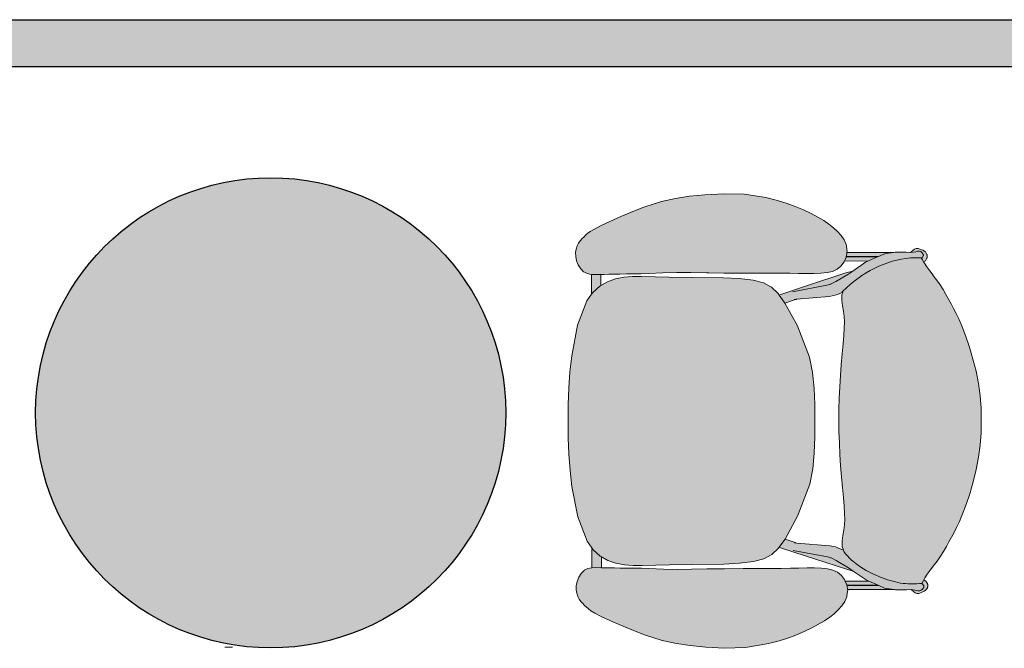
# Model space of a CAD drawing. Header units: millimetres. Extents: x 31882 to 271790, y -35693 to 24917.
# Tile 424 of 524: x 154269 to 155865, y 21753 to 22772. Entities that reach past the tile are written whole.
import ezdxf

# ---------------------------------------------------------------- set-up
doc = ezdxf.new("R2010")
doc.units = ezdxf.units.MM
doc.header["$MEASUREMENT"] = 0
doc.layers.add('0-MSC-MCP', color=3, linetype='Continuous')
doc.layers.add('06_Furniture', color=14, linetype='Continuous')
doc.layers.add('03 Partition', color=7, linetype='Continuous', lineweight=25, true_color=0x2776bb)
for name, color, linetype, lineweight in [('08_Hatch', 140, 'Continuous', 9), ('A - TEXT', 7, 'Continuous', 13), ('Furniture', 14, 'Continuous', 9)]:
    doc.layers.add(name, color=color, linetype=linetype, lineweight=lineweight)

# ---------------------------------------------------------------- blocks, each defined once
blk = doc.blocks.new('Chieftain Chair pl')
at = {"layer": 'Furniture'}
h = blk.add_hatch(color=255, dxfattribs=at)
h.dxf.hatch_style = 1
edge = h.paths.add_edge_path()
edge.add_spline(control_points=[(51.457, 17.242), (52.226, 18.008), (53.5, 19.747), (54.172, 21.948), (54.225, 23.28), (54.214, 23.58), (54.208, 23.763)], knot_values=[0, 0, 0, 0, 3.256951, 6.354725, 6.706975, 7.254861, 7.254861, 7.254861, 7.254861], degree=3, periodic=0)
edge.add_line((54.208, 23.761), (54.053, 23.851))
edge.add_line((54.053, 23.851), (53.883, 23.945))
edge.add_line((53.883, 23.945), (53.775, 24.004))
edge.add_line((53.775, 24.004), (53.461, 24.198))
edge.add_line((53.461, 24.198), (53.126, 24.443))
edge.add_line((53.126, 24.443), (52.764, 24.72))
edge.add_line((52.764, 24.72), (52.655, 24.8))
edge.add_line((52.655, 24.8), (52.377, 25.012))
edge.add_line((52.377, 25.012), (51.975, 25.3))
edge.add_line((51.975, 25.3), (51.577, 25.557))
edge.add_line((51.577, 25.557), (51.183, 25.79))
edge.add_line((51.183, 25.79), (50.792, 26.006))
edge.add_line((50.792, 26.006), (50.405, 26.215))
edge.add_line((50.405, 26.215), (50.02, 26.424))
edge.add_line((50.02, 26.424), (49.598, 26.641))
edge.add_line((49.598, 26.641), (49.098, 26.875))
edge.add_line((49.098, 26.875), (48.478, 27.135))
edge.add_line((48.478, 27.135), (47.697, 27.428))
edge.add_line((47.697, 27.428), (46.797, 27.732))
edge.add_line((46.797, 27.732), (45.816, 28.023))
edge.add_line((45.816, 28.023), (44.796, 28.276))
edge.add_line((44.796, 28.276), (43.777, 28.468))
edge.add_line((43.777, 28.468), (42.758, 28.602))
edge.add_line((42.758, 28.602), (41.74, 28.68))
edge.add_line((41.74, 28.68), (40.721, 28.705))
edge.add_line((40.721, 28.705), (39.703, 28.68))
edge.add_line((39.703, 28.68), (38.684, 28.602))
edge.add_line((38.684, 28.602), (37.665, 28.468))
edge.add_line((37.665, 28.468), (36.646, 28.276))
edge.add_line((36.646, 28.276), (35.626, 28.023))
edge.add_line((35.626, 28.023), (34.646, 27.732))
edge.add_line((34.646, 27.732), (33.745, 27.428))
edge.add_line((33.745, 27.428), (32.965, 27.135))
edge.add_line((32.965, 27.135), (32.345, 26.875))
edge.add_line((32.345, 26.875), (31.844, 26.641))
edge.add_line((31.844, 26.641), (31.422, 26.424))
edge.add_line((31.422, 26.424), (31.038, 26.215))
edge.add_line((31.038, 26.215), (30.65, 26.006))
edge.add_line((30.65, 26.006), (30.259, 25.79))
edge.add_line((30.259, 25.79), (29.865, 25.557))
edge.add_line((29.865, 25.557), (29.467, 25.3))
edge.add_line((29.467, 25.3), (29.065, 25.012))
edge.add_line((29.065, 25.012), (28.787, 24.8))
edge.add_line((28.787, 24.8), (28.678, 24.72))
edge.add_line((28.678, 24.72), (28.316, 24.443))
edge.add_line((28.316, 24.443), (27.981, 24.198))
edge.add_line((27.981, 24.198), (27.667, 24.004))
edge.add_line((27.667, 24.004), (27.508, 23.917))
edge.add_line((27.508, 23.917), (27.389, 23.851))
edge.add_line((27.389, 23.851), (27.202, 23.744))
edge.add_spline(control_points=[(27.202, 23.742), (27.191, 23.476), (27.168, 22.965), (27.191, 22.451), (27.219, 22.208)], knot_values=[0, 0, 0, 0, 0.799978, 1.535578, 1.535578, 1.535578, 1.535578], degree=3, periodic=0)
edge.add_spline(control_points=[(27.219, 22.208), (27.219, 22.208), (27.287, 21.617), (27.823, 19.804), (28.843, 18.037), (29.867, 17.276)], knot_values=[1.535578, 1.535578, 1.535578, 1.535578, 2.429825, 3.324073, 7.205889, 7.205889, 7.205889, 7.205889], degree=3, periodic=0)
edge.add_line((29.867, 17.276), (29.969, 17.247))
edge.add_line((29.969, 17.247), (29.97, 17.245))
edge.add_line((29.97, 17.245), (30.294, 17.153))
edge.add_line((30.294, 17.153), (30.744, 17.149))
edge.add_line((30.744, 17.149), (31.195, 17.215))
edge.add_line((31.195, 17.215), (31.64, 17.298))
edge.add_line((31.64, 17.298), (32.072, 17.346))
edge.add_line((32.072, 17.346), (32.525, 17.361))
edge.add_line((32.525, 17.361), (33.034, 17.348))
edge.add_line((33.034, 17.348), (33.62, 17.31))
edge.add_line((33.62, 17.31), (34.341, 17.251))
edge.add_line((34.341, 17.251), (34.357, 17.249))
edge.add_line((34.357, 17.249), (35.177, 17.176))
edge.add_line((35.177, 17.176), (36.062, 17.099))
edge.add_line((36.062, 17.099), (36.984, 17.028))
edge.add_line((36.984, 17.028), (37.912, 16.971))
edge.add_line((37.912, 16.971), (38.846, 16.929))
edge.add_line((38.846, 16.929), (39.795, 16.897))
edge.add_line((39.795, 16.897), (40.721, 16.885))
edge.add_line((40.721, 16.885), (41.647, 16.897))
edge.add_line((41.647, 16.897), (42.597, 16.929))
edge.add_line((42.597, 16.929), (43.53, 16.971))
edge.add_line((43.53, 16.971), (44.459, 17.028))
edge.add_line((44.459, 17.028), (45.38, 17.099))
edge.add_line((45.38, 17.099), (46.266, 17.176))
edge.add_line((46.266, 17.176), (47.085, 17.249))
edge.add_line((47.085, 17.249), (47.101, 17.251))
edge.add_line((47.101, 17.251), (47.822, 17.31))
edge.add_line((47.822, 17.31), (48.408, 17.348))
edge.add_line((48.408, 17.348), (48.917, 17.361))
edge.add_line((48.917, 17.361), (49.37, 17.346))
edge.add_line((49.37, 17.346), (49.802, 17.298))
edge.add_line((49.802, 17.298), (50.247, 17.215))
edge.add_line((50.247, 17.215), (50.698, 17.149))
edge.add_line((50.698, 17.149), (51.149, 17.153))
edge.add_line((51.149, 17.153), (51.394, 17.224))
edge.add_line((51.394, 17.224), (51.457, 17.242))
h.paths.add_polyline_path([(52.599, 7.334), (52.536, 8.639), (52.401, 9.787), (52.163, 10.654), (51.797, 11.322), (51.276, 11.87), (51.153, 11.959), (50.573, 12.381), (50.472, 12.436), (48.584, 13.482), (48.501, 13.512), (45.996, 14.467), (44.718, 14.715), (43.405, 14.843), (42.069, 14.888), (40.721, 14.891), (39.374, 14.888), (38.038, 14.843), (36.725, 14.715), (35.446, 14.467), (32.942, 13.512), (32.859, 13.482), (30.87, 12.381), (30.235, 11.92), (30.167, 11.87), (29.645, 11.322), (29.279, 10.654), (29.042, 9.787), (28.906, 8.639), (28.844, 7.334), (28.817, 4.75), (28.784, 2.808), (28.728, 0.54), (28.735, -0.214), (28.791, -0.918), (28.927, -1.613), (28.929, -1.623), (29.161, -2.289), (29.468, -2.827), (29.524, -2.924), (30.045, -3.503), (30.204, -3.618), (30.753, -4.013), (32.774, -4.782), (35.291, -5.261), (36.621, -5.409), (37.974, -5.504), (39.344, -5.555), (40.721, -5.57), (42.099, -5.555), (43.468, -5.504), (44.822, -5.409), (46.151, -5.261), (48.668, -4.782), (50.689, -4.013), (51.238, -3.618), (51.397, -3.503), (51.919, -2.924), (51.974, -2.827), (52.282, -2.289), (52.513, -1.623), (52.515, -1.613), (52.651, -0.918), (52.707, -0.214), (52.715, 0.54), (52.658, 2.808), (52.625, 4.75)])
h.paths.add_polyline_path([(28.503, 13.56), (28.513, 14.235), (28.512, 14.858), (28.493, 15.42), (28.436, 15.934), (28.335, 16.373), (28.16, 16.756), (27.892, 17.084), (27.551, 17.34), (27.41, 17.4), (27.158, 17.508), (27.078, 17.535), (27.044, 17.541), (26.707, 17.592), (26.643, 17.601), (26.539, 17.585), (26.528, 17.584), (26.215, 17.536), (26.122, 17.521), (25.73, 17.351), (25.366, 17.105), (25.037, 16.811), (24.711, 16.475), (24.412, 16.098), (24.126, 15.67), (23.84, 15.18), (23.542, 14.62), (23.24, 13.99), (22.947, 13.296), (22.671, 12.54), (22.422, 11.724), (22.209, 10.868), (21.929, 9.099), (21.878, 7.371), (21.964, 5.815), (22.089, 4.526), (22.257, 3.382), (22.509, 2.209), (22.979, 0.744), (23.343, -0.184), (23.752, -1.158), (24.16, -2.078), (24.521, -2.847), (24.788, -3.367), (24.987, -3.701), (25.142, -3.914), (25.28, -4.067), (25.424, -4.225), (25.586, -4.387), (25.759, -4.535), (25.955, -4.669), (26.188, -4.789), (26.448, -4.878), (26.74, -4.924), (27.062, -4.915), (27.417, -4.838), (27.769, -4.7), (28.085, -4.506), (28.332, -4.262), (28.345, -4.246), (28.49, -3.959), (28.558, -3.639), (28.558, -3.618), (28.573, -3.294), (28.559, -2.827), (28.551, -2.565), (28.541, -2.174), (28.542, -2.172), (28.535, -1.745), (28.528, -1.265), (28.523, -0.718), (28.516, -0.124), (28.505, 0.494), (28.487, 1.116), (28.432, 2.308), (28.398, 3.467), (28.415, 4.643), (28.443, 5.923), (28.444, 6.124), (28.461, 7.375), (28.466, 8.937), (28.465, 10.531), (28.467, 11.32), (28.474, 12.093), (28.488, 12.843)])
edge = h.paths.add_edge_path()
edge.add_spline(control_points=[(29.867, 17.276), (28.843, 18.037), (27.823, 19.804), (27.287, 21.617), (27.219, 22.208), (27.219, 22.208)], knot_values=[1.535578, 1.535578, 1.535578, 1.535578, 5.417395, 6.311642, 7.205889, 7.205889, 7.205889, 7.205889], degree=3, periodic=0)
edge.add_spline(control_points=[(27.219, 22.208), (27.191, 22.451), (27.168, 22.965), (27.191, 23.476), (27.202, 23.742)], knot_values=[0, 0, 0, 0, 0.7356, 1.535578, 1.535578, 1.535578, 1.535578], degree=3, periodic=0)
edge.add_line((27.202, 23.742), (27.201, 23.744))
edge.add_line((27.201, 23.744), (27.158, 23.802))
edge.add_line((27.158, 23.802), (27.144, 23.811))
edge.add_line((27.144, 23.811), (27.014, 23.9))
edge.add_line((27.014, 23.9), (26.991, 23.913))
edge.add_line((26.991, 23.913), (26.967, 23.922))
edge.add_line((26.967, 23.922), (26.939, 23.924))
edge.add_line((26.939, 23.924), (26.912, 23.922))
edge.add_line((26.912, 23.922), (26.888, 23.913))
edge.add_line((26.888, 23.913), (26.865, 23.9))
edge.add_line((26.865, 23.9), (26.839, 23.882))
edge.add_line((26.839, 23.882), (26.721, 23.802))
edge.add_line((26.721, 23.802), (26.645, 23.699))
edge.add_line((26.645, 23.699), (26.604, 23.571))
edge.add_line((26.604, 23.571), (26.604, 23.436))
edge.add_line((26.604, 23.436), (26.706, 22.868))
edge.add_line((26.706, 22.868), (26.695, 22.464))
edge.add_line((26.695, 22.464), (26.695, 22.32))
edge.add_line((26.695, 22.32), (26.694, 21.727))
edge.add_line((26.694, 21.727), (26.694, 21.571))
edge.add_line((26.694, 21.571), (26.707, 21.471))
edge.add_line((26.707, 21.471), (26.789, 20.814))
edge.add_line((26.789, 20.814), (26.835, 20.656))
edge.add_line((26.835, 20.656), (27.044, 20.186))
edge.add_line((27.044, 20.186), (27.073, 20.122))
edge.add_line((27.073, 20.122), (27.41, 19.363))
edge.add_line((27.41, 19.363), (27.519, 19.118))
edge.add_line((27.519, 19.118), (28.239, 18.067))
edge.add_line((28.239, 18.067), (28.403, 17.495))
edge.add_line((28.403, 17.495), (29.513, 14.064))
edge.add_line((29.513, 14.064), (30.169, 12.099))
edge.add_line((30.169, 12.099), (30.235, 11.92))
edge.add_line((30.235, 11.92), (30.87, 12.381))
edge.add_line((30.87, 12.381), (30.912, 12.404))
edge.add_line((30.912, 12.404), (30.63, 13.233))
edge.add_line((30.63, 13.233), (30.581, 13.376))
edge.add_line((30.581, 13.376), (30.581, 13.384))
edge.add_line((30.581, 13.384), (30.347, 16.108))
edge.add_line((30.347, 16.108), (30.246, 16.591))
edge.add_line((30.246, 16.591), (30.188, 16.782))
edge.add_line((30.188, 16.782), (29.97, 17.245))
edge.add_line((29.97, 17.245), (29.968, 17.247))
edge.add_line((29.968, 17.247), (29.867, 17.276))
h.paths.add_polyline_path([(27.41, 19.363), (27.073, 20.122), (27.073, 17.537), (27.158, 17.508), (27.41, 17.4)], flags=17)
h.paths.add_polyline_path([(27.044, 20.186), (26.835, 20.656), (26.789, 20.814), (26.707, 21.471), (26.707, 17.592), (27.044, 17.541)], flags=17)
h.paths.add_polyline_path([(27.395, 24.067), (27.361, 24.102), (27.328, 24.131), (27.296, 24.155), (27.266, 24.175), (27.237, 24.191), (27.209, 24.205), (27.181, 24.217), (27.155, 24.227), (27.129, 24.234), (27.103, 24.24), (27.078, 24.244), (27.053, 24.246), (27.028, 24.247), (27.004, 24.246), (26.979, 24.244), (26.954, 24.24), (26.928, 24.234), (26.902, 24.227), (26.875, 24.217), (26.848, 24.205), (26.82, 24.191), (26.791, 24.175), (26.76, 24.154), (26.728, 24.129), (26.693, 24.098), (26.656, 24.059), (26.616, 24.011), (26.574, 23.953), (26.527, 23.883), (26.44, 23.64), (26.385, 23.49), (26.385, 23.33), (26.44, 23.18), (26.543, 23.057), (26.656, 22.923), (26.702, 22.888), (26.604, 23.436), (26.604, 23.571), (26.645, 23.699), (26.721, 23.802), (26.839, 23.882), (26.878, 23.91), (26.912, 23.922), (26.939, 23.924), (26.967, 23.922), (26.991, 23.913), (27.014, 23.9), (27.144, 23.811), (27.158, 23.802), (27.201, 23.744), (27.389, 23.851), (27.508, 23.917), (27.469, 23.975), (27.431, 24.025)])
h.paths.add_polyline_path([(59.513, 9.099), (59.233, 10.868), (59.021, 11.724), (58.772, 12.54), (58.496, 13.296), (58.202, 13.99), (57.901, 14.62), (57.602, 15.18), (57.317, 15.67), (57.03, 16.098), (56.731, 16.475), (56.405, 16.811), (56.077, 17.105), (55.713, 17.351), (55.32, 17.521), (55.228, 17.536), (54.915, 17.584), (54.799, 17.601), (54.667, 17.581), (54.368, 17.536), (54.284, 17.508), (53.891, 17.34), (53.55, 17.084), (53.283, 16.756), (53.108, 16.373), (53.006, 15.934), (52.949, 15.42), (52.93, 14.858), (52.929, 14.235), (52.939, 13.56), (52.954, 12.843), (52.968, 12.093), (52.975, 11.32), (52.977, 10.531), (52.976, 8.937), (52.981, 7.375), (52.998, 6.124), (52.999, 5.923), (53.028, 4.643), (53.045, 3.467), (53.011, 2.308), (52.955, 1.116), (52.938, 0.494), (52.927, -0.124), (52.92, -0.718), (52.914, -1.265), (52.908, -1.745), (52.9, -2.172), (52.902, -2.174), (52.891, -2.565), (52.883, -2.827), (52.87, -3.294), (52.885, -3.639), (52.952, -3.959), (53.098, -4.246), (53.111, -4.262), (53.357, -4.506), (53.673, -4.7), (54.026, -4.838), (54.38, -4.915), (54.703, -4.924), (54.994, -4.878), (55.254, -4.789), (55.487, -4.669), (55.683, -4.535), (55.856, -4.387), (56.018, -4.225), (56.163, -4.067), (56.3, -3.914), (56.456, -3.701), (56.655, -3.367), (56.922, -2.847), (57.283, -2.078), (57.691, -1.158), (58.1, -0.184), (58.463, 0.744), (58.933, 2.209), (59.185, 3.382), (59.354, 4.526), (59.478, 5.815), (59.564, 7.371)])
h.paths.add_polyline_path([(52.87, -3.294), (52.883, -2.827), (51.974, -2.827), (51.919, -2.924), (51.397, -3.503), (51.238, -3.618), (52.884, -3.618)])
h.paths.add_polyline_path([(29.524, -2.924), (29.468, -2.827), (28.559, -2.827), (28.573, -3.294), (28.558, -3.618), (30.204, -3.618), (30.045, -3.503)])
edge = h.paths.add_edge_path()
edge.add_line((53.854, 19.118), (53.963, 19.363))
edge.add_line((53.963, 19.363), (54.301, 20.122))
edge.add_line((54.301, 20.122), (54.329, 20.186))
edge.add_line((54.329, 20.186), (54.539, 20.656))
edge.add_line((54.539, 20.656), (54.585, 20.814))
edge.add_line((54.585, 20.814), (54.667, 21.471))
edge.add_line((54.667, 21.471), (54.679, 21.571))
edge.add_line((54.679, 21.571), (54.679, 21.727))
edge.add_line((54.679, 21.727), (54.678, 22.32))
edge.add_line((54.678, 22.32), (54.678, 22.464))
edge.add_line((54.678, 22.464), (54.667, 22.885))
edge.add_line((54.667, 22.885), (54.671, 22.888))
edge.add_line((54.671, 22.888), (54.728, 23.308))
edge.add_line((54.728, 23.308), (54.769, 23.436))
edge.add_line((54.769, 23.436), (54.769, 23.571))
edge.add_line((54.769, 23.571), (54.729, 23.699))
edge.add_line((54.729, 23.699), (54.653, 23.802))
edge.add_line((54.653, 23.802), (54.558, 23.866))
edge.add_line((54.558, 23.866), (54.541, 23.877))
edge.add_line((54.541, 23.877), (54.527, 23.887))
edge.add_line((54.527, 23.887), (54.516, 23.894))
edge.add_line((54.516, 23.894), (54.508, 23.9))
edge.add_line((54.508, 23.9), (54.501, 23.904))
edge.add_line((54.501, 23.904), (54.495, 23.907))
edge.add_line((54.495, 23.907), (54.491, 23.91))
edge.add_line((54.491, 23.91), (54.487, 23.912))
edge.add_line((54.487, 23.912), (54.483, 23.913))
edge.add_line((54.483, 23.913), (54.48, 23.915))
edge.add_line((54.48, 23.915), (54.476, 23.916))
edge.add_line((54.476, 23.916), (54.473, 23.917))
edge.add_line((54.473, 23.917), (54.47, 23.918))
edge.add_line((54.47, 23.918), (54.467, 23.919))
edge.add_line((54.467, 23.919), (54.464, 23.92))
edge.add_line((54.464, 23.92), (54.46, 23.921))
edge.add_line((54.46, 23.921), (54.457, 23.921))
edge.add_line((54.457, 23.921), (54.454, 23.922))
edge.add_line((54.454, 23.922), (54.451, 23.922))
edge.add_line((54.451, 23.922), (54.447, 23.923))
edge.add_line((54.447, 23.923), (54.444, 23.923))
edge.add_line((54.444, 23.923), (54.441, 23.923))
edge.add_line((54.441, 23.923), (54.437, 23.923))
edge.add_line((54.437, 23.923), (54.434, 23.923))
edge.add_line((54.434, 23.923), (54.43, 23.923))
edge.add_line((54.43, 23.923), (54.427, 23.923))
edge.add_line((54.427, 23.923), (54.424, 23.923))
edge.add_line((54.424, 23.923), (54.42, 23.923))
edge.add_line((54.42, 23.923), (54.417, 23.922))
edge.add_line((54.417, 23.922), (54.414, 23.922))
edge.add_line((54.414, 23.922), (54.41, 23.921))
edge.add_line((54.41, 23.921), (54.407, 23.921))
edge.add_line((54.407, 23.921), (54.404, 23.92))
edge.add_line((54.404, 23.92), (54.401, 23.919))
edge.add_line((54.401, 23.919), (54.398, 23.918))
edge.add_line((54.398, 23.918), (54.395, 23.917))
edge.add_line((54.395, 23.917), (54.391, 23.916))
edge.add_line((54.391, 23.916), (54.388, 23.915))
edge.add_line((54.388, 23.915), (54.385, 23.913))
edge.add_line((54.385, 23.913), (54.381, 23.912))
edge.add_line((54.381, 23.912), (54.377, 23.91))
edge.add_line((54.377, 23.91), (54.373, 23.907))
edge.add_line((54.373, 23.907), (54.367, 23.904))
edge.add_line((54.367, 23.904), (54.361, 23.9))
edge.add_line((54.361, 23.9), (54.353, 23.895))
edge.add_line((54.353, 23.895), (54.344, 23.889))
edge.add_line((54.344, 23.889), (54.332, 23.88))
edge.add_line((54.332, 23.88), (54.317, 23.87))
edge.add_line((54.317, 23.87), (54.229, 23.812))
edge.add_line((54.229, 23.812), (54.215, 23.802))
edge.add_line((54.215, 23.802), (54.192, 23.77))
edge.add_line((54.192, 23.77), (54.208, 23.763))
edge.add_spline(control_points=[(54.208, 23.763), (54.214, 23.58), (54.225, 23.28), (54.172, 21.948), (53.5, 19.747), (52.226, 18.008), (51.457, 17.242)], knot_values=[0, 0, 0, 0, 0.547886, 0.900137, 3.99791, 7.254861, 7.254861, 7.254861, 7.254861], degree=3, periodic=0)
edge.add_spline(control_points=[(51.457, 17.242), (51.423, 17.208), (51.389, 17.175), (51.355, 17.142)], knot_values=[7.254861, 7.254861, 7.254861, 7.254861, 7.397388, 7.397388, 7.397388, 7.397388], degree=3, periodic=0)
edge.add_line((51.355, 17.142), (51.185, 16.782))
edge.add_line((51.185, 16.782), (51.127, 16.591))
edge.add_line((51.127, 16.591), (51.026, 16.108))
edge.add_line((51.026, 16.108), (50.793, 13.384))
edge.add_line((50.793, 13.384), (50.792, 13.376))
edge.add_line((50.792, 13.376), (50.744, 13.233))
edge.add_line((50.744, 13.233), (50.472, 12.436))
edge.add_line((50.472, 12.436), (50.573, 12.381))
edge.add_line((50.573, 12.381), (51.153, 11.959))
edge.add_line((51.153, 11.959), (51.204, 12.099))
edge.add_line((51.204, 12.099), (51.861, 14.064))
edge.add_line((51.861, 14.064), (52.97, 17.495))
edge.add_line((52.97, 17.495), (53.134, 18.067))
edge.add_line((53.134, 18.067), (53.854, 19.118))
h.paths.add_polyline_path([(54.301, 20.122), (53.963, 19.363), (53.963, 17.371), (54.301, 17.515)], flags=17)
h.paths.add_polyline_path([(54.667, 21.471), (54.585, 20.814), (54.539, 20.656), (54.329, 20.186), (54.329, 17.523), (54.368, 17.536), (54.667, 17.581)], flags=17)
h = blk.add_hatch(color=255, dxfattribs=at)
h.dxf.hatch_style = 1
h.paths.add_polyline_path([(54.533, 23.883), (54.558, 23.866), (54.653, 23.802), (54.729, 23.699), (54.769, 23.571), (54.769, 23.436), (54.728, 23.308), (54.671, 22.888), (54.717, 22.923), (54.831, 23.057), (54.934, 23.18), (54.988, 23.33), (54.988, 23.49), (54.934, 23.64), (54.846, 23.883), (54.717, 24.085), (54.655, 24.129), (54.599, 24.165), (54.549, 24.192), (54.503, 24.212), (54.46, 24.225), (54.42, 24.234), (54.382, 24.238), (54.345, 24.239), (54.308, 24.238), (54.27, 24.234), (54.23, 24.225), (54.187, 24.212), (54.141, 24.192), (54.09, 24.165), (54.035, 24.129), (53.973, 24.085), (53.883, 23.945), (54.053, 23.851), (54.192, 23.77), (54.215, 23.802), (54.229, 23.812), (54.317, 23.87), (54.345, 23.89), (54.372, 23.907), (54.396, 23.918), (54.42, 23.923), (54.446, 23.924), (54.47, 23.919), (54.492, 23.909), (54.511, 23.898)])
for p, q in [((37.665, 28.468), (38.684, 28.602)), ((38.684, 28.602), (39.703, 28.68)), ((39.703, 28.68), (40.721, 28.705)), ((40.721, 28.705), (41.74, 28.68)), ((41.74, 28.68), (42.758, 28.602)), ((42.758, 28.602), (43.777, 28.468)), ((34.646, 27.732), (35.626, 28.023)), ((35.626, 28.023), (36.646, 28.276)), ((36.646, 28.276), (37.665, 28.468)), ((43.777, 28.468), (44.796, 28.276)), ((44.796, 28.276), (45.816, 28.023)), ((45.816, 28.023), (46.797, 27.732)), ((32.345, 26.875), (32.965, 27.135)), ((32.965, 27.135), (33.745, 27.428)), ((33.745, 27.428), (34.646, 27.732)), ((46.797, 27.732), (47.697, 27.428)), ((47.697, 27.428), (48.478, 27.135)), ((48.478, 27.135), (49.098, 26.875)), ((30.65, 26.006), (31.038, 26.215)), ((31.038, 26.215), (31.422, 26.424)), ((31.422, 26.424), (31.844, 26.641)), ((31.844, 26.641), (32.345, 26.875)), ((49.098, 26.875), (49.598, 26.641)), ((49.598, 26.641), (50.02, 26.424)), ((50.02, 26.424), (50.405, 26.215)), ((50.405, 26.215), (50.792, 26.006)), ((29.467, 25.3), (29.865, 25.557)), ((29.865, 25.557), (30.259, 25.79)), ((30.259, 25.79), (30.65, 26.006)), ((50.792, 26.006), (51.183, 25.79)), ((51.183, 25.79), (51.577, 25.557)), ((51.577, 25.557), (51.975, 25.3)), ((28.316, 24.443), (28.678, 24.72)), ((28.674, 24.714), (28.787, 24.8)), ((28.678, 24.72), (28.787, 24.8)), ((28.787, 24.8), (29.065, 25.012)), ((29.065, 25.012), (29.467, 25.3)), ((51.975, 25.3), (52.377, 25.012)), ((52.377, 25.012), (52.655, 24.8)), ((52.655, 24.8), (52.764, 24.72)), ((52.655, 24.8), (52.768, 24.714)), ((52.764, 24.72), (53.126, 24.443)), ((26.527, 23.883), (26.44, 23.64)), ((26.645, 23.699), (26.604, 23.571)), ((26.721, 23.802), (26.645, 23.699)), ((26.839, 23.882), (26.721, 23.802)), ((26.839, 23.882), (26.865, 23.9)), ((26.888, 23.913), (26.865, 23.9)), ((26.888, 23.913), (26.912, 23.922)), ((26.912, 23.922), (26.939, 23.924)), ((26.939, 23.924), (26.967, 23.922)), ((26.967, 23.922), (26.991, 23.913)), ((26.991, 23.913), (27.014, 23.9)), ((27.144, 23.811), (27.014, 23.9)), ((27.158, 23.802), (27.144, 23.811)), ((27.158, 23.802), (27.201, 23.744)), ((27.201, 23.744), (27.389, 23.851)), ((27.201, 23.744), (27.202, 23.742)), ((27.389, 23.851), (27.508, 23.917)), ((27.508, 23.917), (27.667, 24.004)), ((27.667, 24.004), (27.981, 24.198)), ((27.981, 24.198), (28.316, 24.443)), ((53.126, 24.443), (53.461, 24.198)), ((53.461, 24.198), (53.775, 24.004)), ((53.775, 24.004), (53.883, 23.945)), ((53.973, 24.085), (53.883, 23.945)), ((53.883, 23.945), (54.053, 23.851)), ((54.053, 23.851), (54.192, 23.77)), ((54.192, 23.77), (54.215, 23.802)), ((54.192, 23.77), (54.208, 23.763)), ((54.229, 23.812), (54.215, 23.802)), ((54.317, 23.87), (54.229, 23.812)), ((54.653, 23.802), (54.558, 23.866)), ((54.729, 23.699), (54.653, 23.802)), ((54.846, 23.883), (54.717, 24.085)), ((54.769, 23.571), (54.729, 23.699)), ((54.934, 23.64), (54.846, 23.883)), ((26.385, 23.49), (26.44, 23.64)), ((26.385, 23.33), (26.385, 23.49)), ((26.44, 23.18), (26.385, 23.33)), ((26.543, 23.057), (26.44, 23.18)), ((26.656, 22.923), (26.543, 23.057)), ((26.604, 23.571), (26.604, 23.436)), ((26.604, 23.436), (26.702, 22.888)), ((26.656, 22.923), (26.702, 22.888)), ((26.706, 22.863), (26.702, 22.888)), ((54.668, 22.863), (54.671, 22.888)), ((54.728, 23.308), (54.671, 22.888)), ((54.671, 22.888), (54.717, 22.923)), ((54.831, 23.057), (54.717, 22.923)), ((54.728, 23.308), (54.769, 23.436)), ((54.769, 23.436), (54.769, 23.571)), ((54.934, 23.18), (54.831, 23.057)), ((54.934, 23.64), (54.988, 23.49)), ((54.988, 23.33), (54.934, 23.18)), ((54.988, 23.49), (54.988, 23.33)), ((26.694, 21.727), (26.695, 22.32)), ((26.695, 22.464), (26.706, 22.863)), ((26.695, 22.32), (26.695, 22.464)), ((27.219, 22.208), (27.218, 22.213)), ((54.668, 22.863), (54.678, 22.464)), ((54.678, 22.464), (54.678, 22.32)), ((54.679, 21.727), (54.678, 22.32)), ((26.694, 21.571), (26.694, 21.727)), ((26.707, 21.471), (26.694, 21.571)), ((26.789, 20.814), (26.707, 21.471)), ((26.707, 17.592), (26.707, 21.471)), ((54.667, 21.471), (54.585, 20.814)), ((54.679, 21.571), (54.667, 21.471)), ((54.667, 21.471), (54.667, 17.581)), ((54.679, 21.727), (54.679, 21.571)), ((26.835, 20.656), (26.789, 20.814)), ((27.044, 20.186), (26.835, 20.656)), ((54.539, 20.656), (54.329, 20.186)), ((54.585, 20.814), (54.539, 20.656)), ((27.044, 17.541), (27.044, 20.186)), ((27.073, 20.122), (27.044, 20.186)), ((27.073, 20.122), (27.073, 17.536)), ((27.41, 19.363), (27.073, 20.122)), ((54.301, 20.122), (53.963, 19.363)), ((54.329, 20.186), (54.301, 20.122)), ((54.301, 17.513), (54.301, 20.122)), ((54.329, 20.186), (54.329, 17.523)), ((27.519, 19.118), (27.41, 19.363)), ((27.41, 19.363), (27.41, 17.4)), ((28.239, 18.067), (27.519, 19.118)), ((53.854, 19.118), (53.134, 18.067)), ((53.963, 19.363), (53.854, 19.118)), ((53.963, 19.363), (53.963, 17.371)), ((28.239, 18.067), (28.403, 17.495)), ((28.518, 17.66), (28.239, 18.067)), ((53.134, 18.067), (52.856, 17.66)), ((52.97, 17.495), (53.134, 18.067)), ((25.366, 17.105), (25.73, 17.351)), ((26.122, 17.521), (25.73, 17.351)), ((26.215, 17.536), (26.122, 17.521)), ((26.215, 17.536), (26.528, 17.584)), ((26.539, 17.585), (26.528, 17.584)), ((26.643, 17.601), (26.539, 17.585)), ((26.643, 17.601), (26.707, 17.592)), ((26.707, 17.592), (27.044, 17.541)), ((27.044, 17.541), (27.073, 17.536)), ((27.073, 17.536), (27.074, 17.536)), ((27.074, 17.536), (27.158, 17.508)), ((27.158, 17.508), (27.41, 17.4)), ((27.41, 17.4), (27.551, 17.34)), ((27.551, 17.34), (27.892, 17.084)), ((28.403, 17.495), (29.513, 14.064)), ((29.118, 16.658), (28.518, 17.66)), ((29.867, 17.276), (29.968, 17.247)), ((29.97, 17.245), (29.968, 17.247)), ((29.97, 17.245), (30.188, 16.782)), ((29.97, 17.245), (30.294, 17.153)), ((30.294, 17.153), (30.744, 17.149)), ((30.744, 17.149), (31.195, 17.215)), ((31.195, 17.215), (31.64, 17.298)), ((31.64, 17.298), (32.072, 17.346)), ((32.072, 17.346), (32.525, 17.361)), ((32.525, 17.361), (33.034, 17.348)), ((33.62, 17.31), (33.034, 17.348)), ((33.62, 17.31), (34.341, 17.251)), ((34.341, 17.251), (34.357, 17.249)), ((34.357, 17.249), (35.177, 17.176)), ((35.177, 17.176), (36.062, 17.099)), ((45.38, 17.099), (46.266, 17.176)), ((46.266, 17.176), (47.085, 17.249)), ((47.085, 17.249), (47.101, 17.251)), ((47.101, 17.251), (47.822, 17.31)), ((47.822, 17.31), (48.408, 17.348)), ((48.408, 17.348), (48.917, 17.361)), ((48.917, 17.361), (49.37, 17.346)), ((49.37, 17.346), (49.802, 17.298)), ((49.802, 17.298), (50.247, 17.215)), ((50.247, 17.215), (50.698, 17.149)), ((50.698, 17.149), (51.149, 17.153)), ((51.149, 17.153), (51.394, 17.224)), ((51.185, 16.782), (51.394, 17.224)), ((51.394, 17.224), (51.457, 17.242)), ((51.861, 14.064), (52.97, 17.495)), ((52.856, 17.66), (52.255, 16.658)), ((53.55, 17.084), (53.891, 17.34)), ((53.891, 17.34), (53.963, 17.371)), ((53.963, 17.371), (54.284, 17.508)), ((54.284, 17.508), (54.301, 17.513)), ((54.301, 17.513), (54.329, 17.523)), ((54.329, 17.523), (54.368, 17.536)), ((54.368, 17.536), (54.667, 17.581)), ((54.667, 17.581), (54.799, 17.601)), ((54.903, 17.585), (54.799, 17.601)), ((54.903, 17.585), (54.915, 17.584)), ((54.915, 17.584), (55.228, 17.536)), ((55.32, 17.521), (55.228, 17.536)), ((55.713, 17.351), (55.32, 17.521)), ((55.713, 17.351), (56.077, 17.105)), ((24.412, 16.098), (24.711, 16.475)), ((24.711, 16.475), (25.037, 16.811)), ((25.037, 16.811), (25.366, 17.105)), ((27.892, 17.084), (28.16, 16.756)), ((28.16, 16.756), (28.335, 16.373)), ((28.335, 16.373), (28.436, 15.934)), ((29.118, 16.658), (29.336, 16.217)), ((30.246, 16.591), (30.188, 16.782)), ((30.246, 16.591), (30.347, 16.108)), ((36.062, 17.099), (36.984, 17.028)), ((36.984, 17.028), (37.912, 16.971)), ((37.912, 16.971), (38.846, 16.929)), ((39.795, 16.897), (38.846, 16.929)), ((39.795, 16.897), (40.721, 16.885)), ((40.721, 16.885), (41.647, 16.897)), ((41.647, 16.897), (42.597, 16.929)), ((42.597, 16.929), (43.53, 16.971)), ((43.53, 16.971), (44.459, 17.028)), ((44.459, 17.028), (45.38, 17.099)), ((51.026, 16.108), (51.127, 16.591)), ((51.185, 16.782), (51.127, 16.591)), ((52.038, 16.217), (52.255, 16.658)), ((53.006, 15.934), (53.108, 16.373)), ((53.108, 16.373), (53.283, 16.756)), ((53.283, 16.756), (53.55, 17.084)), ((56.405, 16.811), (56.077, 17.105)), ((56.405, 16.811), (56.731, 16.475)), ((56.731, 16.475), (57.03, 16.098)), ((23.84, 15.18), (24.126, 15.67)), ((24.126, 15.67), (24.412, 16.098)), ((28.493, 15.42), (28.436, 15.934)), ((29.336, 16.217), (29.422, 15.916)), ((29.336, 16.217), (29.345, 16.199)), ((29.422, 15.916), (29.948, 13.067)), ((30.347, 16.108), (30.581, 13.384)), ((50.793, 13.384), (51.026, 16.108)), ((51.425, 13.067), (51.952, 15.916)), ((51.952, 15.916), (52.038, 16.217)), ((52.029, 16.199), (52.038, 16.217)), ((52.949, 15.42), (53.006, 15.934)), ((57.03, 16.098), (57.317, 15.67)), ((57.317, 15.67), (57.602, 15.18)), ((23.542, 14.62), (23.84, 15.18)), ((28.493, 15.42), (28.512, 14.858)), ((28.512, 14.858), (28.513, 14.235)), ((35.446, 14.467), (36.725, 14.715)), ((36.725, 14.715), (38.038, 14.843)), ((38.038, 14.843), (39.374, 14.888)), ((39.374, 14.888), (40.721, 14.891)), ((40.721, 14.891), (42.069, 14.888)), ((42.069, 14.888), (43.405, 14.843)), ((43.405, 14.843), (44.718, 14.715)), ((44.718, 14.715), (45.996, 14.467)), ((52.929, 14.235), (52.93, 14.858)), ((52.93, 14.858), (52.949, 15.42)), ((57.602, 15.18), (57.901, 14.62)), ((22.947, 13.296), (23.24, 13.99)), ((23.24, 13.99), (23.542, 14.62)), ((28.513, 14.235), (28.503, 13.56)), ((29.513, 14.064), (30.169, 12.099)), ((32.942, 13.512), (35.446, 14.467)), ((48.501, 13.512), (45.996, 14.467)), ((51.861, 14.064), (51.204, 12.099)), ((52.939, 13.56), (52.929, 14.235)), ((57.901, 14.62), (58.202, 13.99)), ((58.202, 13.99), (58.496, 13.296)), ((22.671, 12.54), (22.947, 13.296)), ((28.503, 13.56), (28.488, 12.843)), ((30.63, 13.233), (30.581, 13.384)), ((30.581, 13.384), (30.581, 13.376)), ((30.581, 13.376), (30.63, 13.233)), ((30.581, 13.376), (30.597, 13.199)), ((30.597, 13.188), (30.597, 13.199)), ((30.63, 13.233), (30.912, 12.404)), ((32.859, 13.482), (30.912, 12.404)), ((32.942, 13.512), (32.859, 13.482)), ((48.584, 13.482), (48.501, 13.512)), ((50.472, 12.436), (48.584, 13.482)), ((50.472, 12.436), (50.744, 13.233)), ((50.793, 13.384), (50.744, 13.233)), ((50.744, 13.233), (50.792, 13.376)), ((50.776, 13.199), (50.792, 13.376)), ((50.776, 13.188), (50.776, 13.199)), ((50.792, 13.376), (50.793, 13.384)), ((52.954, 12.843), (52.939, 13.56)), ((58.496, 13.296), (58.772, 12.54)), ((22.422, 11.724), (22.671, 12.54)), ((28.488, 12.843), (28.474, 12.093)), ((30.87, 12.381), (30.235, 11.92)), ((30.912, 12.404), (30.87, 12.381)), ((50.573, 12.381), (50.472, 12.436)), ((51.153, 11.959), (50.573, 12.381)), ((52.968, 12.093), (52.954, 12.843)), ((58.772, 12.54), (59.021, 11.724)), ((22.209, 10.868), (22.422, 11.724)), ((28.474, 12.093), (28.467, 11.32)), ((30.167, 11.87), (29.645, 11.322)), ((30.235, 11.92), (30.167, 11.87)), ((30.235, 11.92), (30.169, 12.099)), ((51.153, 11.959), (51.204, 12.099)), ((51.276, 11.87), (51.153, 11.959)), ((51.797, 11.322), (51.276, 11.87)), ((52.975, 11.32), (52.968, 12.093)), ((59.021, 11.724), (59.233, 10.868)), ((21.929, 9.099), (22.209, 10.868)), ((28.467, 11.32), (28.465, 10.531)), ((29.279, 10.654), (29.042, 9.787)), ((29.645, 11.322), (29.279, 10.654)), ((52.163, 10.654), (51.797, 11.322)), ((52.401, 9.787), (52.163, 10.654)), ((52.977, 10.531), (52.975, 11.32)), ((59.233, 10.868), (59.513, 9.099)), ((28.465, 10.531), (28.466, 8.937)), ((52.976, 8.937), (52.977, 10.531)), ((21.878, 7.371), (21.929, 9.099)), ((29.042, 9.787), (28.906, 8.639)), ((52.536, 8.639), (52.401, 9.787)), ((59.513, 9.099), (59.564, 7.371)), ((28.466, 8.937), (28.461, 7.375)), ((28.906, 8.639), (28.844, 7.334)), ((52.599, 7.334), (52.536, 8.639)), ((52.981, 7.375), (52.976, 8.937)), ((21.964, 5.815), (21.878, 7.371)), ((28.461, 7.375), (28.444, 6.124)), ((52.998, 6.124), (52.981, 7.375)), ((59.564, 7.371), (59.478, 5.815)), ((28.844, 7.334), (28.817, 4.75)), ((52.599, 7.334), (52.625, 4.75)), ((22.089, 4.526), (21.964, 5.815)), ((28.443, 5.923), (28.415, 4.643)), ((28.444, 6.124), (28.441, 5.923)), ((28.444, 6.124), (28.443, 5.923)), ((52.999, 5.923), (52.998, 6.124)), ((53.001, 5.923), (52.998, 6.124)), ((53.028, 4.643), (52.999, 5.923)), ((59.478, 5.815), (59.354, 4.526)), ((22.257, 3.382), (22.089, 4.526)), ((28.415, 4.643), (28.398, 3.467)), ((28.784, 2.808), (28.817, 4.75)), ((52.625, 4.75), (52.658, 2.808)), ((53.045, 3.467), (53.028, 4.643)), ((59.354, 4.526), (59.185, 3.382)), ((22.509, 2.209), (22.257, 3.382)), ((28.432, 2.308), (28.398, 3.467)), ((53.011, 2.308), (53.045, 3.467)), ((59.185, 3.382), (58.933, 2.209)), ((28.728, 0.54), (28.784, 2.808)), ((52.658, 2.808), (52.715, 0.54)), ((22.979, 0.744), (22.509, 2.209)), ((28.487, 1.116), (28.432, 2.308)), ((53.011, 2.308), (52.955, 1.116)), ((58.933, 2.209), (58.463, 0.744)), ((28.505, 0.494), (28.487, 1.116)), ((52.955, 1.116), (52.938, 0.494)), ((23.343, -0.184), (22.979, 0.744)), ((28.516, -0.124), (28.505, 0.494)), ((28.728, 0.54), (28.735, -0.193)), ((52.707, -0.193), (52.715, 0.54)), ((52.938, 0.494), (52.927, -0.124)), ((58.463, 0.744), (58.1, -0.184)), ((23.752, -1.158), (23.343, -0.184)), ((28.523, -0.718), (28.516, -0.124)), ((28.528, -1.265), (28.523, -0.718)), ((28.735, -0.193), (28.734, -0.198)), ((28.734, -0.198), (28.791, -0.918)), ((52.651, -0.918), (52.708, -0.198)), ((52.708, -0.198), (52.707, -0.193)), ((52.92, -0.718), (52.914, -1.265)), ((52.927, -0.124), (52.92, -0.718)), ((58.1, -0.184), (57.691, -1.158)), ((24.16, -2.078), (23.752, -1.158)), ((28.535, -1.745), (28.528, -1.265)), ((28.927, -1.613), (28.791, -0.918)), ((28.927, -1.613), (28.929, -1.623)), ((29.161, -2.289), (28.929, -1.623)), ((52.282, -2.289), (52.513, -1.623)), ((52.513, -1.623), (52.515, -1.613)), ((52.515, -1.613), (52.651, -0.918)), ((52.914, -1.265), (52.908, -1.745)), ((57.691, -1.158), (57.283, -2.078)), ((24.521, -2.847), (24.16, -2.078)), ((28.542, -2.172), (28.535, -1.745)), ((28.541, -2.174), (28.542, -2.172)), ((28.551, -2.565), (28.541, -2.174)), ((29.468, -2.827), (29.161, -2.289)), ((52.282, -2.289), (51.974, -2.827)), ((52.902, -2.174), (52.891, -2.565)), ((52.908, -1.745), (52.9, -2.172)), ((52.9, -2.172), (52.902, -2.174)), ((57.283, -2.078), (56.922, -2.847)), ((24.788, -3.367), (24.521, -2.847)), ((28.559, -2.827), (28.551, -2.565)), ((28.559, -2.827), (29.468, -2.827)), ((28.573, -3.294), (28.559, -2.827)), ((29.524, -2.924), (29.468, -2.827)), ((30.045, -3.503), (29.524, -2.924)), ((51.919, -2.924), (51.397, -3.503)), ((51.974, -2.827), (51.919, -2.924)), ((51.974, -2.827), (52.883, -2.827)), ((52.87, -3.294), (52.883, -2.827)), ((52.891, -2.565), (52.883, -2.827)), ((52.883, -2.827), (52.9, -2.827)), ((56.922, -2.847), (56.655, -3.367)), ((24.987, -3.701), (24.788, -3.367)), ((25.142, -3.914), (24.987, -3.701)), ((25.28, -4.067), (25.142, -3.914)), ((25.424, -4.225), (25.28, -4.067)), ((28.49, -3.959), (28.345, -4.246)), ((28.558, -3.639), (28.49, -3.959)), ((28.573, -3.294), (28.558, -3.618)), ((28.558, -3.618), (28.558, -3.639)), ((28.558, -3.618), (30.204, -3.618)), ((30.204, -3.618), (30.045, -3.503)), ((30.753, -4.013), (30.204, -3.618)), ((32.774, -4.782), (30.753, -4.013)), ((50.689, -4.013), (48.668, -4.782)), ((51.238, -3.618), (50.689, -4.013)), ((51.397, -3.503), (51.238, -3.618)), ((52.884, -3.618), (51.238, -3.618)), ((52.884, -3.618), (52.87, -3.294)), ((52.885, -3.639), (52.884, -3.618)), ((52.885, -3.618), (52.902, -3.618)), ((52.952, -3.959), (52.885, -3.639)), ((53.098, -4.246), (52.952, -3.959)), ((56.163, -4.067), (56.018, -4.225)), ((56.3, -3.914), (56.163, -4.067)), ((56.456, -3.701), (56.3, -3.914)), ((56.655, -3.367), (56.456, -3.701)), ((25.424, -4.225), (25.586, -4.387)), ((25.586, -4.387), (25.759, -4.535)), ((25.759, -4.535), (25.955, -4.669)), ((25.955, -4.669), (26.188, -4.789)), ((26.448, -4.878), (26.188, -4.789)), ((26.74, -4.924), (26.448, -4.878)), ((27.417, -4.838), (27.062, -4.915)), ((27.769, -4.7), (27.417, -4.838)), ((28.085, -4.506), (27.769, -4.7)), ((28.332, -4.262), (28.085, -4.506)), ((28.345, -4.246), (28.332, -4.262)), ((35.291, -5.261), (32.774, -4.782)), ((48.668, -4.782), (46.151, -5.261)), ((53.111, -4.262), (53.098, -4.246)), ((53.357, -4.506), (53.111, -4.262)), ((53.673, -4.7), (53.357, -4.506)), ((54.026, -4.838), (53.673, -4.7)), ((54.38, -4.915), (54.026, -4.838)), ((54.994, -4.878), (54.703, -4.924)), ((55.254, -4.789), (54.994, -4.878)), ((55.487, -4.669), (55.254, -4.789)), ((55.487, -4.669), (55.683, -4.535)), ((55.683, -4.535), (55.856, -4.387)), ((56.018, -4.225), (55.856, -4.387)), ((27.062, -4.915), (26.74, -4.924)), ((36.621, -5.409), (35.291, -5.261)), ((37.974, -5.504), (36.621, -5.409)), ((39.344, -5.555), (37.974, -5.504)), ((40.721, -5.57), (39.344, -5.555)), ((42.099, -5.555), (40.721, -5.57)), ((43.468, -5.504), (42.099, -5.555)), ((44.822, -5.409), (43.468, -5.504)), ((46.151, -5.261), (44.822, -5.409)), ((54.703, -4.924), (54.38, -4.915))]:
    blk.add_line(p, q, dxfattribs=at)
for points in [[(27.508, 23.917), (27.469, 23.975), (27.431, 24.025), (27.395, 24.067), (27.361, 24.102), (27.328, 24.131), (27.296, 24.155), (27.266, 24.175), (27.237, 24.191), (27.209, 24.205), (27.181, 24.217), (27.155, 24.227), (27.129, 24.234), (27.103, 24.24), (27.078, 24.244), (27.053, 24.246), (27.028, 24.247), (27.004, 24.246), (26.979, 24.244), (26.954, 24.24), (26.928, 24.234), (26.902, 24.227), (26.875, 24.217), (26.848, 24.205), (26.82, 24.191), (26.791, 24.175), (26.76, 24.154), (26.728, 24.129), (26.693, 24.098), (26.656, 24.059), (26.616, 24.011), (26.574, 23.953), (26.527, 23.883)], [(54.717, 24.085), (54.655, 24.129), (54.599, 24.165), (54.549, 24.192), (54.503, 24.212), (54.46, 24.225), (54.42, 24.234), (54.382, 24.238), (54.345, 24.239), (54.308, 24.238), (54.27, 24.234), (54.23, 24.225), (54.187, 24.212), (54.141, 24.192), (54.09, 24.165), (54.035, 24.129), (53.973, 24.085)], [(54.317, 23.87), (54.332, 23.88), (54.344, 23.889), (54.353, 23.895), (54.361, 23.9), (54.367, 23.904), (54.373, 23.907), (54.377, 23.91), (54.381, 23.912), (54.385, 23.913), (54.388, 23.915), (54.391, 23.916), (54.395, 23.917), (54.398, 23.918), (54.401, 23.919), (54.404, 23.92), (54.407, 23.921), (54.41, 23.921), (54.414, 23.922), (54.417, 23.922), (54.42, 23.923), (54.424, 23.923), (54.427, 23.923), (54.43, 23.923), (54.434, 23.923), (54.437, 23.923), (54.441, 23.923), (54.444, 23.923), (54.447, 23.923), (54.451, 23.922), (54.454, 23.922), (54.457, 23.921), (54.46, 23.921), (54.464, 23.92), (54.467, 23.919), (54.47, 23.918), (54.473, 23.917), (54.476, 23.916), (54.48, 23.915), (54.483, 23.913), (54.487, 23.912), (54.491, 23.91), (54.495, 23.907), (54.501, 23.904), (54.508, 23.9), (54.516, 23.894), (54.527, 23.887), (54.541, 23.877), (54.558, 23.866)]]:
    blk.add_lwpolyline(points, dxfattribs=at)
for points, knots in [([(27.202, 23.742), (27.191, 23.476), (27.168, 22.965), (27.217, 21.853), (27.823, 19.804), (28.843, 18.037), (29.867, 17.276)], [0, 0, 0, 0, 0.799978, 1.535578, 3.324073, 7.205889, 7.205889, 7.205889, 7.205889]), ([(54.208, 23.763), (54.214, 23.58), (54.225, 23.28), (54.172, 21.948), (53.5, 19.747), (52.197, 17.969), (51.389, 17.175), (51.355, 17.142)], [0, 0, 0, 0, 0.547886, 0.900137, 3.99791, 7.254861, 7.397388, 7.397388, 7.397388, 7.397388])]:
    blk.add_open_spline(points, degree=3, knots=knots, dxfattribs=at)
blk = doc.blocks.new('twetet')
at = {"ltscale": 0.25}
h = blk.add_hatch(color=255, dxfattribs=at)
h.dxf.hatch_style = 1
h.paths.add_polyline_path([(1719088.357, -78536.001, 1), (1719118.363, -78536.001, 1)])
at = {"layer": '06_Furniture', "ltscale": 25}
blk.add_circle((1719103.36, -78536.001), 15.003, dxfattribs=at)
at = {"xscale": -0.7695000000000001, "yscale": 0.7695000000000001, "zscale": 0.7695000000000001, "rotation": 270.0988824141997}
blk.add_blockref('Chieftain Chair pl', (1719126.682, -78567.859), dxfattribs=at)
blk = doc.blocks.new('tsf H external wall')
at = {"layer": '0-MSC-MCP', "ltscale": 0.25}
h = blk.add_hatch(color=141, dxfattribs=at)
h.dxf.hatch_style = 1
h.paths.add_polyline_path([(1716442.635, -78125.105), (1716442.635, -78685.262), (1716439.635, -78685.262), (1716439.635, -78125.105)])
at = {"layer": '03 Partition', "ltscale": 0.25}
blk.add_line((1716442.635, -78188.418), (1716442.635, -78685.262), dxfattribs=at)
blk.add_lwpolyline([(1716442.635, -78125.105), (1716442.635, -78685.262), (1716439.635, -78685.262), (1716439.635, -78125.105)], close=True, dxfattribs=at)

msp = doc.modelspace()

# ---------------------------------------------------------------- linework, layer by layer
at = {"layer": 'A - TEXT', "ltscale": 0.25}
msp.add_line((154613.9, 21755), (154601.4, 21755), dxfattribs=at)

# ---------------------------------------------------------------- block references
at = {"layer": '08_Hatch', "ltscale": 0.25, "xscale": 25.4, "yscale": 25.4, "zscale": 25.4, "rotation": 90}
msp.add_blockref('tsf H external wall', (-1835107.6, -43574870.8), dxfattribs=at)
at = {"layer": 'Furniture', "xscale": 25.4, "yscale": 25.4, "zscale": 25.4}
msp.add_blockref('twetet', (-43510549.6, 2016949.2), dxfattribs=at)

doc.saveas('drawing.dxf')
